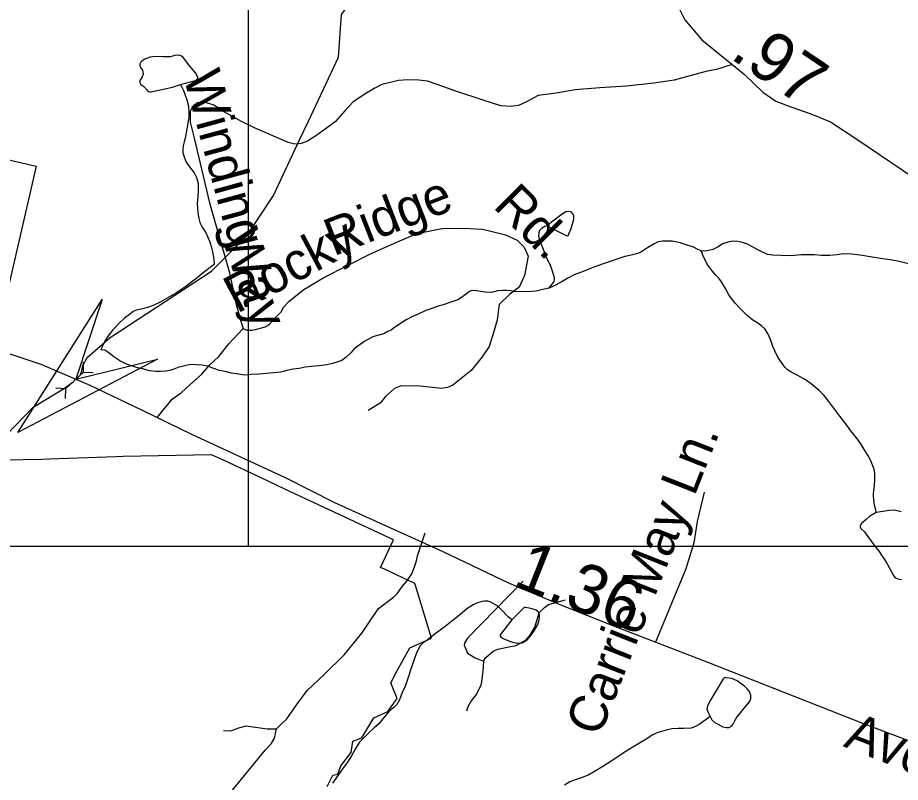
# Model space of a CAD drawing. Extents: x 2001466 to 31450019, y -30647475 to 847247.
# Drawn here: x 2156754 to 2161232, y 805119 to 808999 of the extents above; entities that cross this region are included whole.
import ezdxf

# ---------------------------------------------------------------- set-up
doc = ezdxf.new("R2010")
doc.units = 0
for name, color, linetype in [('Exist Boundary Political City Limit New', 7, 'Continuous'), ('Exist Hydrographic Creek Single Shore', 7, 'Continuous'), ('Exist Hydrographic Misc Water Feature', 7, 'Continuous'), ('Exist Road Non-System Type 51', 7, 'Continuous'), ('Exist Road Non-System Type 51 Label', 7, 'Continuous'), ('Exist Road Primary NC Attributed', 7, 'Continuous'), ('Exist Road Primary NC Label', 7, 'Continuous'), ('Exist Road Primary NC Service Mileage Hundredths English Label', 7, 'Continuous'), ('Exist Road Primary NC Shield CELL', 7, 'Continuous'), ('Exist Road Secondary Mileage Hundredths English Label', 7, 'Continuous'), ('Exist Road Secondary Structure Culvert Attributed CELL', 7, 'Continuous'), ('Exist Road Secondary Structure Culvert CELL', 7, 'Continuous'), ('Exist Road Secondary Type 51 Attributed', 7, 'Continuous'), ('Map Preparation Boundary City Limit Buffer Line', 7, 'Continuous'), ('Map Preparation Inset Cut Line', 7, 'Continuous')]:
    doc.layers.add(name, color=color, linetype=linetype)

msp = doc.modelspace()

# ---------------------------------------------------------------- linework, layer by layer
at = {"layer": 'Exist Boundary Political City Limit New'}
msp.add_lwpolyline([(2158324, 805098.1), (2158353.2, 805154.6), (2158379.2, 805160.8), (2158393.8, 805203), (2158446.2, 805269.4), (2158454.5, 805327.6), (2158500.2, 805343.9), (2158561.2, 805446.8), (2158632.8, 805477.5), (2158680.5, 805544.8), (2158648, 805623.4), (2158676.2, 805678.9), (2158744.2, 805801.2), (2158854.5, 805849.6), (2158772.2, 806116.8), (2158768.8, 806127.5), (2158615.5, 806199.8), (2158595, 806209.5), (2158661, 806349.2), (2158110.5, 806606), (2157993, 806661.6), (2157798.2, 806753.2), (2157769, 806767.1), (2157738, 806780.8), (2157289.8, 806771.8), (2157252.2, 806771.1), (2156916.2, 806758.5), (2156877.5, 806757), (2156686, 806752.6)], dxfattribs=at)
at = {"layer": 'Exist Hydrographic Creek Single Shore'}
msp.add_line((2158184.4, 808378.3), (2158229.3, 808474.1), dxfattribs=at)
for points in [[(2158229.3, 808474.1), (2158381.3, 808798.2), (2158397.3, 809014.4), (2158603.4, 809298.8), (2158968.4, 809668.6), (2159199.3, 809978.8), (2159324.3, 810035.2), (2159498.2, 810261.3), (2159806.2, 810363.2), (2159905.3, 810439.9), (2160750.3, 811268.9), (2161157.3, 811513.2), (2161290.4, 811503.8), (2161583.4, 811382.9), (2162074.3, 811418.8), (2162249.2, 811477.5), (2162515.4, 811419.5), (2162808.4, 811197), (2162825.4, 811137.6)], [(2157924.3, 807901.7), (2158052.2, 808096.4), (2158184.4, 808378.3)], [(2157753, 807727.2), (2157920.3, 807895.7), (2157924.3, 807901.7)], [(2156298.7, 806317), (2156428.4, 806604.3), (2156833.4, 807022.5), (2156991.7, 807119.2), (2157035.6, 807151.3), (2157049.1, 807164.3), (2157072.8, 807186.3), (2157080.7, 807206.6), (2157085.2, 807233.6), (2157106.6, 807273.7), (2157223.4, 807375.3), (2157738.3, 807712.5), (2157753, 807727.2)]]:
    msp.add_lwpolyline(points, dxfattribs=at)
at = {"layer": 'Exist Hydrographic Misc Water Feature'}
for points in [[(2157580.8, 808658.7), (2157656.4, 808679.3), (2157664.2, 808683.4), (2157668.3, 808689.3), (2157668.3, 808697.4), (2157656.2, 808719.1), (2157627.9, 808753), (2157590, 808800.9), (2157577.7, 808806.8), (2157565.8, 808808.6), (2157551.9, 808806.7), (2157527.9, 808800.6), (2157493.8, 808800.4), (2157453.6, 808802.1), (2157425.8, 808797.7), (2157399.5, 808787.9), (2157386, 808779.9), (2157378.2, 808771.7), (2157374.3, 808763.8), (2157374.3, 808753.6), (2157379.8, 808743.8), (2157388, 808731.6), (2157390.1, 808723.6), (2157390.3, 808711.8), (2157386.2, 808697.8), (2157380.7, 808689.7), (2157374.3, 808679.7), (2157374.3, 808669.6), (2157378.6, 808659.6), (2157384.3, 808655.9), (2157394.8, 808649.9), (2157408.9, 808632), (2157415.1, 808625.7), (2157424.5, 808621.9), (2157431.1, 808622.1), (2157439.1, 808624.1), (2157540.4, 808646.5), (2157580.8, 808658.7)], [(2157580.8, 808658.7), (2157594.9, 808628.9), (2157613, 808581.2), (2157621.6, 808549.1), (2157623.4, 808519.1), (2157623.6, 808493.1), (2157617.5, 808461.2), (2157611.5, 808425.2), (2157606, 808396.8), (2157598.4, 808368.8), (2157594.3, 808349.1), (2157592.5, 808330.7), (2157592.3, 808314.9), (2157598.4, 808292.9), (2157608.7, 808265), (2157626.7, 808241.1), (2157649.1, 808211.4), (2157661.2, 808187.3), (2157665.1, 808175.3), (2157669.4, 808157.6), (2157669.8, 808121.4), (2157667.7, 808089.3), (2157665.9, 808057.5), (2157666.1, 808033.6), (2157668.3, 808007.7), (2157674.3, 807979.6), (2157678.6, 807959.5), (2157690.7, 807935.7), (2157706.7, 807909.8), (2157716.7, 807887.6), (2157729, 807861.8), (2157736.8, 807837.8), (2157743.4, 807810.1), (2157747.5, 807783.9), (2157749.3, 807767.8), (2157751.6, 807750)], [(2159444.1, 807943.6), (2159444.3, 807939.5), (2159520.4, 807902), (2159536.6, 807893.8), (2159542.1, 807892.2), (2159546.4, 807894), (2159550.1, 807901.9), (2159562.2, 807928.1), (2159575.7, 807976.4), (2159575.7, 807994.2), (2159572, 808002.1), (2159563.4, 808012.3), (2159559.5, 808014.1), (2159547.4, 808015.9), (2159535.7, 808014), (2159515.9, 808002), (2159475.9, 807971.6), (2159448, 807949.4), (2159444.1, 807943.6)], [(2159444.1, 807943.6), (2159428.1, 807939.5), (2159411.9, 807929.3), (2159402.3, 807919.5), (2159398.6, 807907), (2159396.3, 807891.1), (2159402.5, 807867.1), (2159416.8, 807833.2), (2159441, 807771.6), (2159453.5, 807747.4), (2159465, 807719.7), (2159471.6, 807697.6), (2159475.3, 807679.5), (2159475.5, 807669.8), (2159473.6, 807659.5), (2159465.8, 807647.8), (2159457.8, 807637.6), (2159449.8, 807625.4)], [(2160222.5, 807815.7), (2160204.4, 807821.6), (2160182.5, 807833.4), (2160140.2, 807847.5), (2160116, 807855.3), (2160074.4, 807864.8), (2160026.2, 807864.8), (2160004.3, 807860.4), (2159982.8, 807850.3), (2159958.8, 807836.5), (2159936.8, 807822.4), (2159916.5, 807808), (2159900.7, 807802.2), (2159860.8, 807791.7), (2159834.7, 807785.9), (2159805, 807775.8), (2159765, 807763.2), (2159719.1, 807747), (2159669.2, 807728.9), (2159623.3, 807710.7), (2159577.6, 807694.1), (2159545.8, 807676.2), (2159511.8, 807655.8), (2159469.9, 807633.7), (2159449.8, 807625.4)], [(2161274.4, 807749.9), (2161226.6, 807761.6), (2161182.5, 807769.5), (2161142.5, 807775.1), (2161078.8, 807784.7), (2161040.6, 807792.5), (2160986.7, 807798.2), (2160944.5, 807799.8), (2160910.6, 807796), (2160874.7, 807791.7), (2160832.5, 807791.1), (2160796.6, 807795.4), (2160760.5, 807794.7), (2160728.5, 807794.7), (2160678.5, 807790.5), (2160628.3, 807792), (2160584.8, 807793.7), (2160558.8, 807797.7), (2160512.6, 807819.7), (2160456.4, 807849.2), (2160432, 807857), (2160408.4, 807863), (2160384, 807864.7), (2160356.4, 807858.7), (2160330.3, 807850.5), (2160308.4, 807836.3), (2160280.5, 807822.3), (2160252.8, 807816), (2160228.6, 807813.9), (2160222.5, 807815.7)], [(2161109.5, 806487.1), (2161107.7, 806501.2), (2161101.5, 806525.2), (2161097.6, 806550.9), (2161095.6, 806573.2), (2161095.4, 806585), (2161098.9, 806609.2), (2161102.6, 806649.2), (2161102.6, 806667.1), (2161102.8, 806685.3), (2161098.7, 806707), (2161092.7, 806724.9), (2161086.4, 806740.9), (2161078.4, 806756.7), (2161068.3, 806774.9), (2161052.1, 806802.9), (2161031.8, 806836.8), (2161010.1, 806866.5), (2160981.6, 806902.4), (2160955.3, 806938), (2160925, 806975.9), (2160895, 807017.7), (2160868.8, 807051.7), (2160844.8, 807083.4), (2160820.2, 807107.4), (2160780.4, 807141), (2160746.2, 807164.8), (2160706, 807186.7), (2160681.6, 807198.5), (2160659.6, 807212.4), (2160647.5, 807224.3), (2160637.7, 807236.4), (2160621.3, 807260.4), (2160609.8, 807280), (2160597.1, 807304.2), (2160585.4, 807329.9), (2160573.1, 807365.9), (2160560.6, 807395.8), (2160544.6, 807419.6), (2160528.6, 807435.8), (2160504.4, 807451.7), (2160484.7, 807463.2), (2160454.4, 807487.3), (2160418.1, 807525.2), (2160393.9, 807550.8), (2160363.5, 807588.6), (2160345.5, 807624.6), (2160325.6, 807658.5), (2160311.1, 807676.5), (2160297.1, 807692.4), (2160277, 807714.1), (2160253, 807748.1), (2160232.7, 807789.8), (2160222.5, 807815.7)], [(2157751.6, 807750), (2157743.8, 807741.9), (2157695.8, 807703.7), (2157656, 807671.6), (2157602.1, 807631.1), (2157556.8, 807601), (2157512.9, 807574.8), (2157476.8, 807554.7), (2157442.6, 807538.3), (2157412.8, 807528.2), (2157381.1, 807520.1), (2157357.1, 807514), (2157341.1, 807507.8), (2157321.4, 807491.8), (2157297.2, 807473.5), (2157271.4, 807449.4), (2157253.5, 807431.4), (2157237.7, 807415.2), (2157218, 807391), (2157202.3, 807364.9), (2157184, 807332.8), (2157176, 807312.9)], [(2159449.8, 807625.4), (2159411.9, 807617.4), (2159384, 807611), (2159337.9, 807607.1), (2159273.9, 807608.6), (2159253.8, 807612.4), (2159235.8, 807614.3), (2159215.9, 807614.1), (2159188, 807612.3), (2159158, 807603.8), (2159128.3, 807605.9), (2159104.1, 807609.5), (2159081.8, 807613.3), (2159060.2, 807613.4), (2159050, 807611.2), (2159041.8, 807605.2), (2159029.9, 807595.2), (2159012.3, 807583.3), (2158990.3, 807569.1), (2158976.6, 807562.7), (2158946.4, 807552.7), (2158918.3, 807542.7), (2158882.2, 807532.3), (2158860.5, 807524.3), (2158824.8, 807512.2), (2158786.7, 807494.1), (2158757, 807481.5), (2158725, 807465.7), (2158701, 807449.4), (2158659.4, 807421.2), (2158649.5, 807413), (2158633.1, 807406.9), (2158611.2, 807394.8), (2158579.6, 807386.6), (2158555.8, 807378.5), (2158515.6, 807356.5), (2158492, 807340.2), (2158461.9, 807318), (2158444.3, 807298), (2158420.1, 807275.6), (2158398.3, 807259.9), (2158378.2, 807251.6), (2158352.2, 807243.4), (2158322.2, 807237.3), (2158282.3, 807231.2), (2158244.3, 807228.8), (2158212.8, 807224.7), (2158182.8, 807218.6), (2158152.3, 807214.3), (2158120.3, 807208.2), (2158088.3, 807200.1), (2158052.8, 807195.7), (2157978.6, 807189.5), (2157938.8, 807187.4), (2157904.8, 807184.9), (2157865, 807190.9), (2157838.7, 807194.4), (2157806.5, 807202.5), (2157778.7, 807208.4), (2157744.4, 807220), (2157718.6, 807230.1), (2157688.4, 807235.8), (2157662.4, 807237.7), (2157640.7, 807239.4), (2157624.7, 807237.4), (2157608.7, 807233.3), (2157588.8, 807229), (2157566.4, 807223), (2157551, 807216.8), (2157526.6, 807208.7), (2157507, 807204.9), (2157478.9, 807202.6), (2157454.7, 807202.6), (2157423.1, 807206.2), (2157389.1, 807216.2), (2157364.9, 807221.9), (2157330.4, 807232), (2157302.7, 807241.4), (2157272.6, 807257.3), (2157242.4, 807277.3), (2157212.3, 807300.9), (2157196.1, 807311.1), (2157180.3, 807313.1), (2157176, 807312.9)], [(2161109.5, 806487.1), (2161075.7, 806467.1), (2161060.1, 806454.8), (2161047.8, 806442.9), (2161033.9, 806430.8), (2161028.1, 806418.7), (2161028.3, 806414.6), (2161032, 806406.7), (2161050.3, 806389), (2161084.3, 806343.2), (2161108.9, 806309.1), (2161124.7, 806289.2), (2161137, 806271.6), (2161148.9, 806253.6), (2161165.5, 806227.5), (2161197.5, 806167.9), (2161205.3, 806155.8), (2161211.8, 806154), (2161219.6, 806152), (2161237.7, 806148)], [(2161235.8, 806491.9), (2161201.8, 806499.9), (2161176, 806497.3), (2161143.8, 806493.3), (2161109.5, 806487.1)], [(2159261.4, 805943.1), (2159243.1, 805958.8), (2159205, 805996.6), (2159185.3, 806016.6), (2159166.9, 806026.3), (2159150.9, 806034.4), (2159138.8, 806038.3), (2159122.6, 806038.3), (2159110.7, 806036.1), (2159087.3, 806029.9), (2159065.2, 806019.8), (2159033, 805999.6), (2158995.2, 805967.5), (2158957.5, 805937.1), (2158923.5, 805909), (2158865.8, 805866.6), (2158832.2, 805840.4), (2158811.9, 805826.4), (2158796.1, 805810.6), (2158778.5, 805776.4), (2158766.4, 805742.1), (2158752.9, 805703.9), (2158737.3, 805656), (2158721.1, 805610.2), (2158705.3, 805574), (2158691.8, 805537.9), (2158677.8, 805513.6), (2158662, 805497.8), (2158640.3, 805481.6), (2158614, 805449.5), (2158588.8, 805417.2), (2158562.6, 805395.2), (2158534.9, 805369), (2158511.3, 805344.9), (2158487.3, 805320.6), (2158467.2, 805286.7), (2158447.5, 805252.8), (2158427.6, 805220.5), (2158397.5, 805180.4), (2158368, 805138.2), (2158352.2, 805114.2)], [(2159261.4, 805943.1), (2159201.5, 805866.5), (2159201.7, 805862.4), (2159205.8, 805856.5), (2159213.8, 805850.9), (2159229.8, 805842.7), (2159250.1, 805834.8), (2159264.1, 805829.1), (2159290.3, 805825.1), (2159313.9, 805827.2), (2159339.7, 805841.6), (2159359.8, 805865.7), (2159375.4, 805887.7), (2159393.6, 805919.8), (2159399.2, 805943.7), (2159401, 805959.7), (2159401.4, 805969.8), (2159395.3, 805983.7), (2159385, 805991.7), (2159369, 805997.4), (2159348.9, 806001.6), (2159331.3, 806005.5), (2159323.1, 806005.1), (2159261.4, 805943.1)], [(2160267.8, 805452.9), (2160276, 805436.6), (2160292.2, 805420.8), (2160303.9, 805415), (2160332.2, 805401), (2160349.8, 805397.1), (2160364, 805397.4), (2160375.8, 805403.3), (2160383.8, 805413.4), (2160393.7, 805433.5), (2160403.5, 805449.4), (2160421.6, 805471.4), (2160439.8, 805495.8), (2160459.1, 805517.7), (2160469.6, 805531.9), (2160473.2, 805543.9), (2160473.2, 805559.8), (2160466.9, 805579.8), (2160455.2, 805593.7), (2160440.8, 805607.7), (2160426.9, 805617.5), (2160404.8, 805633.4), (2160377.1, 805645.3), (2160348.8, 805649.2), (2160342.8, 805650.9), (2160336.9, 805646.9), (2160333, 805643.1), (2160301, 805589), (2160271.5, 805538.8), (2160253.6, 805506.6), (2160251.6, 805498.8), (2160251.4, 805490.7), (2160257.7, 805472.7), (2160267.8, 805452.9)], [(2160267.8, 805452.9), (2160259.8, 805446.8), (2160236, 805428.5), (2160212, 805412.2), (2160193.8, 805402.4), (2160170.4, 805394.2), (2160134.3, 805391.9), (2160104.6, 805392), (2160072.4, 805389.6), (2160044.1, 805383.7), (2159996.3, 805369.4), (2159976.6, 805359), (2159942.4, 805337), (2159908.9, 805316.9), (2159880.6, 805300.5), (2159836.8, 805274.2), (2159789, 805242.1), (2159723.2, 805199.8), (2159683.6, 805175.3), (2159651.6, 805157.5), (2159623.7, 805145.1), (2159587.6, 805133.1), (2159555.8, 805120.8), (2159528.2, 805104.7)]]:
    msp.add_lwpolyline(points, dxfattribs=at)
at = {"layer": 'Exist Road Non-System Type 51'}
for points in [[(2160379.5, 808760.6), (2160299.8, 808734.9), (2160251.8, 808727.4), (2160084.9, 808682.2), (2159981.4, 808666.5), (2159842.7, 808650.9), (2159707.8, 808642.9), (2159582.1, 808632.3), (2159485.9, 808615.8), (2159394.2, 808603.8), (2159335.6, 808570.7), (2159295, 808552.6), (2159254.4, 808548.1), (2159205.1, 808551.1), (2159116.3, 808579.7), (2158976.5, 808624.8), (2158882.7, 808659.4), (2158833.1, 808676), (2158789.5, 808682), (2158733.8, 808683.5), (2158685.7, 808680.5), (2158602.6, 808659.1), (2158567, 808640.6), (2158515.8, 808610.7), (2158457.2, 808570.7), (2158414.2, 808525.1), (2158366.1, 808472.4), (2158315, 808433.3), (2158272.9, 808403.2), (2158224.8, 808371.6), (2158193.2, 808359.6)], [(2157958.6, 808437.8), (2157889.5, 808470.9), (2157799.3, 808522.1), (2157750.1, 808554.1), (2157707.4, 808568.4), (2157666.9, 808565.7), (2157647.4, 808553.7), (2157638.4, 808540.1), (2157629.1, 808522.1), (2157629.1, 808468.7), (2157650.1, 808387.9), (2157728.3, 808059.7), (2157782.4, 807869.7), (2157814, 807758.3), (2157827.5, 807710.2)], [(2158193.2, 808359.6), (2158169.3, 808357.2), (2158153.6, 808358.6), (2158126.6, 808365.7), (2158108.1, 808374.3), (2158060.9, 808394.2), (2157958.6, 808437.8)], [(2157961.3, 807416.4), (2158009.4, 807429.9), (2158032, 807443.4), (2158057.6, 807472), (2158092.1, 807508.1), (2158103.1, 807529.3), (2158132.4, 807560.6), (2158206.6, 807619.2), (2158307.4, 807680), (2158548, 807801.8), (2158693.9, 807866.5), (2158781.1, 807904.1), (2158856.2, 807919.2), (2158907.4, 807928.2), (2158964.5, 807931.2), (2159050.2, 807928.2), (2159112, 807924.8), (2159161.4, 807914.2), (2159230, 807896.6), (2159288.6, 807869.5), (2159323.5, 807834.8), (2159344.7, 807788.9), (2159326.2, 807690.5), (2159299.2, 807631.8), (2159251.2, 807594.9), (2159196.6, 807543.8), (2159191.3, 807506.7), (2159187.8, 807464.4), (2159169.9, 807407), (2159145.8, 807330.3), (2159111.2, 807277.6), (2159055.6, 807208.4), (2158962.6, 807134.6), (2158935.3, 807122.9), (2158904, 807117), (2158796.6, 807128.8), (2158698.4, 807131.1), (2158666.8, 807117.6), (2158620.2, 807076.9), (2158593.1, 807042.3), (2158533, 807006.2)], [(2157827.5, 807710.2), (2157859.1, 807558.2), (2157883.2, 807468), (2157898.2, 807420.9)], [(2157462.7, 806969.5), (2157538.5, 807062.3), (2157586.4, 807096.9), (2157628.5, 807136.1), (2157687.1, 807187.2), (2157729.2, 807236.9), (2157774.9, 807279.4), (2157826, 807344.1), (2157898.2, 807420.9)], [(2157898.2, 807420.9), (2157916.2, 807413.3), (2157943.6, 807412.9), (2157961.3, 807416.4)], [(2160237.1, 806590.9), (2160201.8, 806442.1), (2160184.2, 806333.7), (2160143.9, 806202.6), (2159990.6, 805830.4)], [(2158067.6, 805389.9), (2158092.8, 805415.1), (2158120.5, 805440.3), (2158170.9, 805513.5), (2158223.8, 805584.1), (2158307, 805664.7), (2158412.8, 805768.1), (2158500, 805874.8), (2158584.8, 805999.9), (2158661.2, 806058.9), (2158681.4, 806079), (2158706.6, 806114.3), (2158729.3, 806139.5), (2158754.5, 806177.4), (2158767.1, 806212.7), (2158777.2, 806242.9), (2158782.2, 806268.1), (2158822.5, 806384.1)], [(2159318.1, 806140), (2159037.1, 805850.9), (2159020.5, 805825.3), (2159020.2, 805815.3), (2159023.9, 805803.3), (2159037.3, 805774.9), (2159074.6, 805750), (2159118.2, 805733)], [(2159118.2, 805733), (2159128.7, 805752.7), (2159167.4, 805783.8), (2159189.7, 805795.2), (2159237.9, 805804), (2159284.1, 805812.9), (2159330.8, 805839.8), (2159355.5, 805869.2), (2159378.4, 805906.6), (2159389.3, 805944.3), (2159400.1, 805978.1), (2159426.8, 806005.4), (2159447.2, 806020.9), (2159533.7, 806044.8)], [(2159118.2, 805733), (2159115, 805681.1), (2159110.4, 805659.2), (2159107.7, 805629.3), (2159103.3, 805611.4), (2159082.2, 805565.9), (2159055.3, 805532.5), (2159036.5, 805499), (2159032.1, 805479.1)], [(2157798, 805382.3), (2157835.8, 805379.8), (2157876.1, 805394.9), (2157913.9, 805405), (2158019.7, 805389.9), (2158067.6, 805389.9)], [(2157182.1, 804308.2), (2157265.3, 804409), (2157724.9, 804931.7), (2158009.6, 805281.5), (2158039.9, 805314.3), (2158057.5, 805342), (2158067.6, 805389.9)]]:
    msp.add_lwpolyline(points, dxfattribs=at)
at = {"layer": 'Exist Road Primary NC Attributed'}
msp.add_lwpolyline([(2155078.6, 807509), (2155152.3, 807501.5), (2155582.4, 807462.6), (2155894.7, 807431.4), (2156140.5, 807408), (2156317, 807386.2), (2156532.5, 807340.9), (2156699.5, 807298.7), (2156871.3, 807240.8), (2157049.1, 807164.3), (2157120.2, 807133.6), (2157382.5, 807008.6), (2157635.5, 806885.2), (2158111.1, 806665.4), (2158361, 806538.8), (2158911.1, 806289.6), (2159248.4, 806128.6), (2159513.3, 806018), (2159777.2, 805913.3), (2160258.8, 805726.3), (2160594.5, 805595.1), (2161040.2, 805418.9), (2161433.7, 805270.4)], dxfattribs=at)
at = {"layer": 'Exist Road Primary NC Shield CELL'}
msp.add_lwpolyline([(2155717.6, 807540.6), (2155930.7, 808458), (2156848.2, 808244.8), (2156635, 807327.4)], close=True, dxfattribs=at)
at = {"layer": 'Exist Road Secondary Structure Culvert Attributed CELL'}
msp.add_lwpolyline([(2157463.5, 807265), (2156755.2, 806893), (2157182.6, 807569.3), (2157049.1, 807164.3)], close=True, dxfattribs=at)
at = {"layer": 'Exist Road Secondary Structure Culvert CELL'}
for p, q in [((2157087.1, 807249.8), (2157086.6, 807199)), ((2156998.1, 807116.6), (2157086.6, 807199)), ((2157137.3, 807195.8), (2157086.6, 807199)), ((2156947.5, 807119.8), (2156998.1, 807116.6)), ((2156997.7, 807065.8), (2156998.1, 807116.6))]:
    msp.add_line(p, q, dxfattribs=at)
at = {"layer": 'Exist Road Secondary Type 51 Attributed'}
msp.add_lwpolyline([(2160096.2, 809072.8), (2160138.4, 808986.9), (2160225.8, 808885.3), (2160440.5, 808711.1), (2160534.2, 808620.4), (2160601.4, 808575.1), (2160676.3, 808545.4), (2160777.8, 808511.1), (2160877.7, 808470.4), (2161011.3, 808382.1), (2161298.6, 808188.4), (2161622.6, 807951.7), (2161689.7, 807893.8), (2161760, 807787.6), (2161799, 807687.6), (2161836.5, 807539.1), (2161868.5, 807314.9), (2161873.2, 807216.5), (2161876.3, 807075.8), (2161868.5, 806927.4), (2161855.3, 806689.1)], dxfattribs=at)
at = {"layer": 'Map Preparation Boundary City Limit Buffer Line'}
msp.add_lwpolyline([(2158324, 805098.1), (2158353.2, 805154.6), (2158379.2, 805160.8), (2158393.8, 805203), (2158446.2, 805269.4), (2158454.5, 805327.6), (2158500.2, 805343.9), (2158561.2, 805446.8), (2158632.8, 805477.5), (2158680.5, 805544.8), (2158648, 805623.4), (2158676.2, 805678.9), (2158744.2, 805801.2), (2158854.5, 805849.6), (2158772.2, 806116.8), (2158768.8, 806127.5), (2158615.5, 806199.8), (2158595, 806209.5), (2158661, 806349.2), (2158110.5, 806606), (2157993, 806661.6), (2157798.2, 806753.2), (2157769, 806767.1), (2157738, 806780.8), (2157289.8, 806771.8), (2157252.2, 806771.1), (2156916.2, 806758.5), (2156877.5, 806757), (2156686, 806752.6)], dxfattribs=at)
at = {"layer": 'Map Preparation Inset Cut Line'}
for p, q in [((2157924.3, 811921.5), (2157924.3, 808575.2)), ((2157924.3, 808575.2), (2157924.3, 808428.4)), ((2157924.3, 808428.4), (2157924.3, 807901.7)), ((2157924.3, 807901.7), (2157924.3, 807401.9)), ((2157924.3, 807401.9), (2157924.3, 806788.7)), ((2157924.3, 806788.7), (2157924.3, 806317)), ((2156298.7, 806317), (2157924.3, 806317)), ((2157924.3, 806317), (2158920, 806317)), ((2158920, 806317), (2161840.6, 806317))]:
    msp.add_line(p, q, dxfattribs=at)

# ---------------------------------------------------------------- texts
at = {"layer": 'Exist Road Non-System Type 51 Label'}
for s, rotation, p in [('Winding', 285.312, (2157593.7, 808702)), ('Ridge', 21.3501, (2158357.1, 807786.5)), ('Rd.', 314.9943, (2159161.4, 808038.5)), ('Rocky', 27.9024, (2157867.1, 807495.1)), ('Way', 288.764, (2157786.4, 807888.5)), ('Carrie May Ln.', 68.4911, (2159705.9, 805344.3))]:
    msp.add_text(s, height=190, rotation=rotation, dxfattribs=at).set_placement(p)
at = {"layer": 'Exist Road Primary NC Label'}
msp.add_text('Ave.', height=190, rotation=338.4342, dxfattribs=at).set_placement((2160938.7, 805302.3))
at = {"layer": 'Exist Road Primary NC Service Mileage Hundredths English Label'}
msp.add_text('1.36', height=250, rotation=338.3608, dxfattribs=at).set_placement((2159259.4, 806118.7))
at = {"layer": 'Exist Road Secondary Mileage Hundredths English Label'}
msp.add_text('.97', height=250, rotation=325.986, dxfattribs=at).set_placement((2160362.3, 808795.8))

doc.saveas('drawing.dxf')
